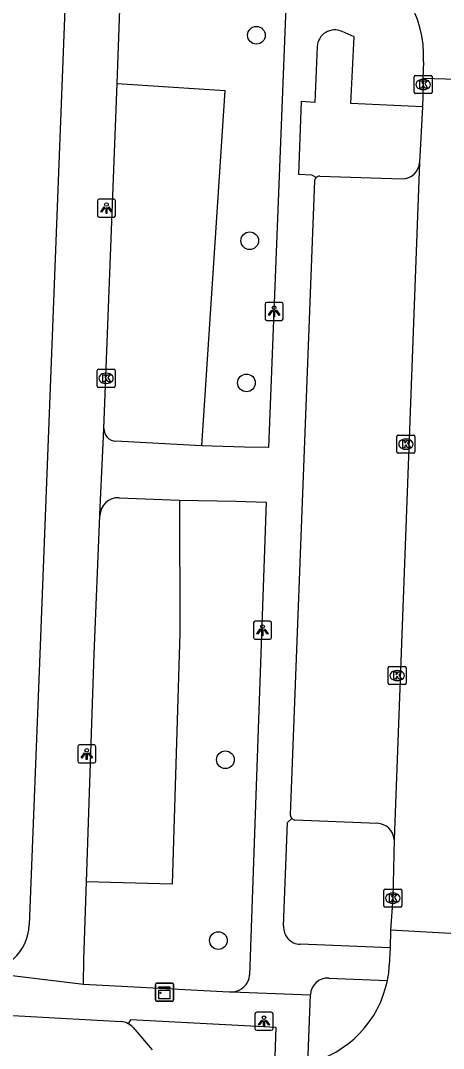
# Model space of a CAD drawing. Extents: x 161355 to 162026, y 386504 to 387459.
# Drawn here: x 161496.8 to 161520.2, y 387228.2 to 387285 of the extents above; entities that cross this region are included whole.
import ezdxf

# ---------------------------------------------------------------- set-up
doc = ezdxf.new("R2010")
doc.units = 0
for name, color, linetype in [('IMGEO_Boom', 7, 'Continuous'), ('IMGEO_Groenvoorziening', 7, 'Continuous'), ('IMGEO_Kast', 7, 'Continuous'), ('IMGEO_Kolk', 7, 'Continuous'), ('IMGEO_Lichtpunt', 7, 'Continuous'), ('IMGEO_Parkeervlak_open', 7, 'Continuous'), ('IMGEO_Rijbaan_lokaal_open', 7, 'Continuous'), ('IMGEO_Voetpad_gesloten', 7, 'Continuous'), ('IMGEO_Voetpad_open', 7, 'Continuous')]:
    doc.layers.add(name, color=color, linetype=linetype)

msp = doc.modelspace()

# ---------------------------------------------------------------- linework, layer by layer
at = {"layer": 'IMGEO_Boom'}
for centre in [(161509.884, 387284.205), (161509.515, 387272.852), (161509.335, 387264.995), (161508.168, 387244.164), (161507.782, 387234.172)]:
    msp.add_circle(centre, 0.489, dxfattribs=at)
at = {"layer": 'IMGEO_Groenvoorziening'}
for points in [[(161502.183, 387281.538), (161508.139, 387281.154), (161506.851, 387261.51)], [(161505.63, 387258.506), (161505.652, 387251.156), (161505.234, 387237.286), (161500.49, 387237.41)]]:
    msp.add_lwpolyline(points, dxfattribs=at)
at = {"layer": 'IMGEO_Kast'}
for p, q in [((161504.302, 387230.893), (161504.302, 387231.734)), ((161504.302, 387231.734), (161504.302, 387230.893)), ((161504.377, 387231.818), (161505.218, 387231.818)), ((161505.218, 387231.818), (161504.377, 387231.818)), ((161505.302, 387231.743), (161505.302, 387230.902)), ((161505.302, 387230.902), (161505.302, 387231.743)), ((161505.227, 387230.818), (161504.386, 387230.818)), ((161504.386, 387230.818), (161505.227, 387230.818))]:
    msp.add_line(p, q, dxfattribs=at)
for points in [[(161504.497, 387231.608), (161505.097, 387231.608), (161505.097, 387231.523), (161504.497, 387231.523), (161504.497, 387231.608)], [(161504.497, 387231.433), (161505.097, 387231.433), (161505.097, 387230.944), (161504.497, 387230.944), (161504.497, 387231.433)]]:
    msp.add_lwpolyline(points, dxfattribs=at)
msp.add_circle((161504.581, 387231.282), 0.0377, dxfattribs=at)
for centre, start, end in [((161504.38, 387231.74), 92.4484, 184.2845), ((161504.38, 387231.74), 92.4484, 184.2845), ((161505.224, 387231.74), 2.4484, 94.2845), ((161505.224, 387231.74), 2.4484, 94.2845), ((161504.38, 387230.896), 182.4484, 274.2845), ((161504.38, 387230.896), 182.4484, 274.2845), ((161505.224, 387230.896), 272.4484, 4.2845), ((161505.224, 387230.896), 272.4484, 4.2845)]:
    msp.add_arc(centre, 0.0779, start, end, dxfattribs=at)
at = {"layer": 'IMGEO_Kolk'}
for p, q in [((161518.607, 387281.059), (161518.607, 387281.911)), ((161518.682, 387281.985), (161519.534, 387281.985)), ((161519.095, 387281.765), (161519.12, 387281.765)), ((161519.608, 387281.911), (161519.608, 387281.059)), ((161519.118, 387281.205), (161519.093, 387281.205)), ((161519.534, 387280.985), (161518.682, 387280.985)), ((161501.069, 387264.82), (161501.069, 387265.672)), ((161501.144, 387265.746), (161501.996, 387265.746)), ((161502.07, 387265.672), (161502.07, 387264.82)), ((161501.557, 387265.526), (161501.582, 387265.526)), ((161501.996, 387264.746), (161501.144, 387264.746)), ((161501.58, 387264.966), (161501.555, 387264.966)), ((161517.654, 387261.181), (161517.654, 387262.033)), ((161517.729, 387262.107), (161518.581, 387262.107)), ((161518.142, 387261.887), (161518.167, 387261.887)), ((161518.655, 387262.033), (161518.655, 387261.181)), ((161518.165, 387261.327), (161518.14, 387261.327)), ((161518.581, 387261.107), (161517.729, 387261.107)), ((161517.168, 387248.39), (161517.168, 387249.242)), ((161517.243, 387249.316), (161518.095, 387249.316)), ((161518.169, 387249.242), (161518.169, 387248.39)), ((161517.656, 387249.096), (161517.681, 387249.096)), ((161518.095, 387248.316), (161517.243, 387248.316)), ((161517.679, 387248.536), (161517.654, 387248.536)), ((161516.93, 387236.086), (161516.93, 387236.938)), ((161517.005, 387237.012), (161517.857, 387237.012)), ((161517.418, 387236.792), (161517.443, 387236.792)), ((161517.931, 387236.938), (161517.931, 387236.086)), ((161517.441, 387236.232), (161517.416, 387236.232)), ((161517.857, 387236.012), (161517.005, 387236.012))]:
    msp.add_line(p, q, dxfattribs=at)
for points in [[(161518.607, 387281.059), (161518.607, 387281.911)], [(161518.682, 387281.985), (161519.534, 387281.985)], [(161518.928, 387281.685), (161519.051, 387281.685), (161519.051, 387281.534), (161519.181, 387281.685), (161519.345, 387281.685), (161519.199, 387281.534), (161519.352, 387281.285), (161519.2, 387281.285), (161519.115, 387281.449), (161519.051, 387281.382), (161519.051, 387281.285), (161518.928, 387281.285), (161518.928, 387281.685)], [(161519.608, 387281.911), (161519.608, 387281.059)], [(161519.534, 387280.985), (161518.682, 387280.985)], [(161501.069, 387264.82), (161501.069, 387265.672)], [(161501.144, 387265.746), (161501.996, 387265.746)], [(161502.07, 387265.672), (161502.07, 387264.82)], [(161501.39, 387265.446), (161501.513, 387265.446), (161501.513, 387265.295), (161501.643, 387265.446), (161501.807, 387265.446), (161501.661, 387265.295), (161501.814, 387265.046), (161501.662, 387265.046), (161501.577, 387265.21), (161501.513, 387265.143), (161501.513, 387265.046), (161501.39, 387265.046), (161501.39, 387265.446)], [(161501.996, 387264.746), (161501.144, 387264.746)], [(161517.654, 387261.181), (161517.654, 387262.033)], [(161517.729, 387262.107), (161518.581, 387262.107)], [(161517.975, 387261.807), (161518.098, 387261.807), (161518.098, 387261.656), (161518.228, 387261.807), (161518.392, 387261.807), (161518.246, 387261.656), (161518.399, 387261.407), (161518.247, 387261.407), (161518.162, 387261.571), (161518.098, 387261.504), (161518.098, 387261.407), (161517.975, 387261.407), (161517.975, 387261.807)], [(161518.655, 387262.033), (161518.655, 387261.181)], [(161518.581, 387261.107), (161517.729, 387261.107)], [(161517.168, 387248.39), (161517.168, 387249.242)], [(161517.243, 387249.316), (161518.095, 387249.316)], [(161518.169, 387249.242), (161518.169, 387248.39)], [(161517.489, 387249.016), (161517.612, 387249.016), (161517.612, 387248.865), (161517.742, 387249.016), (161517.906, 387249.016), (161517.76, 387248.865), (161517.913, 387248.616), (161517.761, 387248.616), (161517.676, 387248.78), (161517.612, 387248.713), (161517.612, 387248.616), (161517.489, 387248.616), (161517.489, 387249.016)], [(161518.095, 387248.316), (161517.243, 387248.316)], [(161516.93, 387236.086), (161516.93, 387236.938)], [(161517.005, 387237.012), (161517.857, 387237.012)], [(161517.251, 387236.712), (161517.374, 387236.712), (161517.374, 387236.561), (161517.504, 387236.712), (161517.668, 387236.712), (161517.522, 387236.561), (161517.675, 387236.312), (161517.523, 387236.312), (161517.438, 387236.476), (161517.374, 387236.409), (161517.374, 387236.312), (161517.251, 387236.312), (161517.251, 387236.712)], [(161517.931, 387236.938), (161517.931, 387236.086)], [(161517.857, 387236.012), (161517.005, 387236.012)]]:
    msp.add_lwpolyline(points, dxfattribs=at)
for centre, start, end in [((161518.684, 387281.909), 91.552, 178.448), ((161518.684, 387281.909), 91.552, 178.448), ((161519.532, 387281.909), 1.552, 88.448), ((161519.532, 387281.909), 1.552, 88.448), ((161518.684, 387281.061), 181.552, 268.448), ((161518.684, 387281.061), 181.552, 268.448), ((161519.532, 387281.061), 271.552, 358.448), ((161519.532, 387281.061), 271.552, 358.448), ((161501.146, 387265.67), 91.552, 178.448), ((161501.146, 387265.67), 91.552, 178.448), ((161501.994, 387265.67), 1.552, 88.448), ((161501.994, 387265.67), 1.552, 88.448), ((161501.146, 387264.822), 181.552, 268.448), ((161501.146, 387264.822), 181.552, 268.448), ((161501.994, 387264.822), 271.552, 358.448), ((161501.994, 387264.822), 271.552, 358.448), ((161517.731, 387262.031), 91.552, 178.448), ((161517.731, 387262.031), 91.552, 178.448), ((161518.579, 387262.031), 1.552, 88.448), ((161518.579, 387262.031), 1.552, 88.448), ((161517.731, 387261.183), 181.552, 268.448), ((161517.731, 387261.183), 181.552, 268.448), ((161518.579, 387261.183), 271.552, 358.448), ((161518.579, 387261.183), 271.552, 358.448), ((161517.245, 387249.24), 91.552, 178.448), ((161517.245, 387249.24), 91.552, 178.448), ((161518.093, 387249.24), 1.552, 88.448), ((161518.093, 387249.24), 1.552, 88.448), ((161517.245, 387248.392), 181.552, 268.448), ((161517.245, 387248.392), 181.552, 268.448), ((161518.093, 387248.392), 271.552, 358.448), ((161518.093, 387248.392), 271.552, 358.448), ((161517.007, 387236.936), 91.552, 178.448), ((161517.007, 387236.936), 91.552, 178.448), ((161517.855, 387236.936), 1.552, 88.448), ((161517.855, 387236.936), 1.552, 88.448), ((161517.007, 387236.088), 181.552, 268.448), ((161517.007, 387236.088), 181.552, 268.448), ((161517.855, 387236.088), 271.552, 358.448), ((161517.855, 387236.088), 271.552, 358.448)]:
    msp.add_arc(centre, 0.0765, start, end, dxfattribs=at)
for centre, major_axis, ratio, start_param, end_param in [((161519.094, 387281.485), (-0.387, 0.002), 0.722429, 4.712389, 7.853982), ((161519.119, 387281.485), (-0.39, 0.002), 0.717154, 1.570796, 4.712389), ((161501.556, 387265.246), (-0.387, 0.002), 0.722429, 4.712389, 7.853982), ((161501.581, 387265.246), (-0.39, 0.002), 0.717154, 1.570796, 4.712389), ((161518.141, 387261.607), (-0.387, 0.002), 0.722429, 4.712389, 7.853982), ((161518.166, 387261.607), (-0.39, 0.002), 0.717154, 1.570796, 4.712389), ((161517.655, 387248.816), (-0.387, 0.002), 0.722429, 4.712389, 7.853982), ((161517.68, 387248.816), (-0.39, 0.002), 0.717154, 1.570796, 4.712389), ((161517.417, 387236.512), (-0.387, 0.002), 0.722429, 4.712389, 7.853982), ((161517.442, 387236.512), (-0.39, 0.002), 0.717154, 1.570796, 4.712389)]:
    msp.add_ellipse(centre, major_axis=major_axis, ratio=ratio, start_param=start_param, end_param=end_param, dxfattribs=at)
at = {"layer": 'IMGEO_Lichtpunt'}
for p, q in [((161501.091, 387275.055), (161501.091, 387274.248)), ((161501.091, 387275.055), (161501.091, 387274.248)), ((161501.993, 387275.15), (161501.185, 387275.15)), ((161501.993, 387275.15), (161501.185, 387275.15)), ((161502.087, 387274.248), (161502.087, 387275.055)), ((161502.087, 387274.248), (161502.087, 387275.055)), ((161501.185, 387274.154), (161501.993, 387274.154)), ((161501.185, 387274.154), (161501.993, 387274.154)), ((161510.364, 387269.35), (161510.364, 387268.543)), ((161510.364, 387269.35), (161510.364, 387268.543)), ((161511.266, 387269.445), (161510.458, 387269.445)), ((161511.266, 387269.445), (161510.458, 387269.445)), ((161511.36, 387268.543), (161511.36, 387269.35)), ((161511.36, 387268.543), (161511.36, 387269.35)), ((161510.458, 387268.449), (161511.266, 387268.449)), ((161510.458, 387268.449), (161511.266, 387268.449)), ((161509.726, 387251.728), (161509.726, 387250.921)), ((161509.726, 387251.728), (161509.726, 387250.921)), ((161510.628, 387251.823), (161509.82, 387251.823)), ((161510.628, 387251.823), (161509.82, 387251.823)), ((161510.722, 387250.921), (161510.722, 387251.728)), ((161510.722, 387250.921), (161510.722, 387251.728)), ((161509.82, 387250.827), (161510.628, 387250.827)), ((161509.82, 387250.827), (161510.628, 387250.827)), ((161500.002, 387244.887), (161500.002, 387244.08)), ((161500.002, 387244.887), (161500.002, 387244.08)), ((161500.904, 387244.982), (161500.096, 387244.982)), ((161500.904, 387244.982), (161500.096, 387244.982)), ((161500.998, 387244.08), (161500.998, 387244.887)), ((161500.998, 387244.08), (161500.998, 387244.887)), ((161500.096, 387243.986), (161500.904, 387243.986)), ((161500.096, 387243.986), (161500.904, 387243.986)), ((161509.807, 387230.114), (161509.807, 387229.307)), ((161509.807, 387230.114), (161509.807, 387229.307)), ((161510.709, 387230.209), (161509.901, 387230.209)), ((161510.709, 387230.209), (161509.901, 387230.209)), ((161510.803, 387229.307), (161510.803, 387230.114)), ((161510.803, 387229.307), (161510.803, 387230.114)), ((161509.901, 387229.213), (161510.709, 387229.213)), ((161509.901, 387229.213), (161510.709, 387229.213))]:
    msp.add_line(p, q, dxfattribs=at)
for points in [[(161501.465, 387274.719), (161501.504, 387274.691), (161501.316, 387274.429), (161501.278, 387274.456), (161501.465, 387274.719)], [(161501.567, 387274.671), (161501.614, 387274.671), (161501.614, 387274.349), (161501.567, 387274.349), (161501.567, 387274.671)], [(161501.677, 387274.691), (161501.715, 387274.718), (161501.902, 387274.456), (161501.863, 387274.428), (161501.677, 387274.691)], [(161510.738, 387269.014), (161510.777, 387268.986), (161510.589, 387268.724), (161510.551, 387268.751), (161510.738, 387269.014)], [(161510.84, 387268.966), (161510.887, 387268.966), (161510.887, 387268.644), (161510.84, 387268.644), (161510.84, 387268.966)], [(161510.95, 387268.986), (161510.988, 387269.013), (161511.175, 387268.751), (161511.136, 387268.723), (161510.95, 387268.986)], [(161510.1, 387251.392), (161510.139, 387251.364), (161509.951, 387251.102), (161509.913, 387251.129), (161510.1, 387251.392)], [(161510.202, 387251.344), (161510.249, 387251.344), (161510.249, 387251.022), (161510.202, 387251.022), (161510.202, 387251.344)], [(161510.312, 387251.364), (161510.35, 387251.391), (161510.537, 387251.129), (161510.498, 387251.101), (161510.312, 387251.364)], [(161500.376, 387244.551), (161500.415, 387244.523), (161500.227, 387244.261), (161500.189, 387244.288), (161500.376, 387244.551)], [(161500.478, 387244.503), (161500.525, 387244.503), (161500.525, 387244.181), (161500.478, 387244.181), (161500.478, 387244.503)], [(161500.588, 387244.523), (161500.626, 387244.55), (161500.813, 387244.288), (161500.774, 387244.26), (161500.588, 387244.523)], [(161510.181, 387229.778), (161510.22, 387229.75), (161510.032, 387229.488), (161509.994, 387229.515), (161510.181, 387229.778)], [(161510.283, 387229.73), (161510.33, 387229.73), (161510.33, 387229.408), (161510.283, 387229.408), (161510.283, 387229.73)], [(161510.393, 387229.75), (161510.431, 387229.777), (161510.618, 387229.515), (161510.579, 387229.487), (161510.393, 387229.75)]]:
    msp.add_lwpolyline(points, dxfattribs=at)
for centre in [(161501.59, 387274.853), (161510.863, 387269.148), (161510.225, 387251.526), (161500.501, 387244.685), (161510.306, 387229.912)]:
    msp.add_circle(centre, 0.0994, dxfattribs=at)
for centre, start, end in [((161501.185, 387275.055), 90, 180), ((161501.185, 387275.055), 90, 180), ((161501.993, 387275.055), 0, 90), ((161501.993, 387275.055), 0, 90), ((161501.185, 387274.248), 180, 270), ((161501.185, 387274.248), 180, 270), ((161501.993, 387274.248), 270, 0), ((161501.993, 387274.248), 270, 360), ((161510.458, 387269.35), 90, 180), ((161510.458, 387269.35), 90, 180), ((161511.266, 387269.35), 0, 90), ((161511.266, 387269.35), 0, 90), ((161510.458, 387268.543), 180, 270), ((161510.458, 387268.543), 180, 270), ((161511.266, 387268.543), 270, 0), ((161511.266, 387268.543), 270, 360), ((161509.82, 387251.728), 90, 180), ((161509.82, 387251.728), 90, 180), ((161510.628, 387251.728), 0, 90), ((161510.628, 387251.728), 0, 90), ((161509.82, 387250.921), 180, 270), ((161509.82, 387250.921), 180, 270), ((161510.628, 387250.921), 270, 0), ((161510.628, 387250.921), 270, 360), ((161500.096, 387244.887), 90, 180), ((161500.096, 387244.887), 90, 180), ((161500.904, 387244.887), 0, 90), ((161500.904, 387244.887), 0, 90), ((161500.096, 387244.08), 180, 270), ((161500.096, 387244.08), 180, 270), ((161500.904, 387244.08), 270, 0), ((161500.904, 387244.08), 270, 360), ((161509.901, 387230.114), 90, 180), ((161509.901, 387230.114), 90, 180), ((161510.709, 387230.114), 0, 90), ((161510.709, 387230.114), 0, 90), ((161509.901, 387229.307), 180, 270), ((161509.901, 387229.307), 180, 270), ((161510.709, 387229.307), 270, 0), ((161510.709, 387229.307), 270, 360)]:
    msp.add_arc(centre, 0.0946, start, end, dxfattribs=at)
at = {"layer": 'IMGEO_Parkeervlak_open'}
for points in [[(161513.384, 387276.421), (161517.954, 387276.276)], [(161512.015, 387240.843), (161516.575, 387240.658)], [(161503.071, 387229.366), (161504.114, 387228.136)]]:
    msp.add_lwpolyline(points, dxfattribs=at)
for centre, radius, start, end in [((161517.955, 387277.23), 0.954, 269.9395, 356.6565), ((161513.408, 387276.105), 0.317, 94.2784, 130.5135), ((161512.046, 387241.131), 0.289, 227.2932, 263.8189), ((161516.524, 387239.679), 0.98, 4.6665, 87.0287), ((161502.224, 387228.514), 1.202, 45.1593, 61.5035)]:
    msp.add_arc(centre, radius, start, end, dxfattribs=at)
at = {"layer": 'IMGEO_Rijbaan_lokaal_open'}
for points in [[(161519.12, 387282.742), (161519.081, 387281.84)], [(161519.081, 387281.84), (161519.108, 387281.485), (161519.071, 387280.259)], [(161519.081, 387281.84), (161524.09, 387281.693)], [(161519.071, 387280.259), (161518.907, 387277.174)], [(161518.907, 387277.174), (161517.501, 387239.759)], [(161517.501, 387239.759), (161517.431, 387236.512), (161517.296, 387234.737)], [(161517.296, 387234.737), (161517.285, 387233.777)], [(161522.278, 387234.465), (161517.296, 387234.737)], [(161517.285, 387233.777), (161517.231, 387232.808)]]:
    msp.add_lwpolyline(points, dxfattribs=at)
for centre, radius, start, end in [((161513.333, 387283.121), 5.799, 356.2497, 70.8228), ((161513.062, 387232.857), 4.169, 347.6627, 359.3284), ((161511.286, 387233.178), 5.973, 283.8586, 348.2917)]:
    msp.add_arc(centre, radius, start, end, dxfattribs=at)
at = {"layer": 'IMGEO_Voetpad_gesloten'}
for points in [[(161511.517, 387285.774), (161510.857, 387268.947), (161510.562, 387261.423), (161509.227, 387261.44), (161506.851, 387261.51)], [(161519.071, 387280.259), (161515.103, 387280.439), (161515.298, 387284.127), (161514.623, 387284.416)], [(161513.24, 387283.594), (161513.118, 387280.489), (161512.367, 387280.538), (161512.209, 387276.529), (161512.931, 387276.499), (161513.202, 387276.346)], [(161513.105, 387276.187), (161511.756, 387241.118)], [(161501.224, 387257.664), (161501.221, 387257.726), (161501.445, 387262.435), (161501.45, 387262.482)], [(161506.851, 387261.51), (161502.114, 387261.766)], [(161502.291, 387258.647), (161505.63, 387258.506)], [(161505.63, 387258.506), (161508.746, 387258.462), (161510.425, 387258.408), (161509.511, 387232.255)], [(161511.391, 387234.983), (161511.611, 387240.695), (161511.85, 387240.918)], [(161517.285, 387233.777), (161512.304, 387233.965)], [(161513.891, 387232.095), (161517.135, 387231.966)], [(161508.53, 387231.329), (161512.867, 387231.177)]]:
    msp.add_lwpolyline(points, dxfattribs=at)
for centre, radius, start, end in [((161514.22, 387283.519), 0.983, 65.8053, 175.6458), ((161513.401, 387276.115), 0.305, 130.8216, 166.4068), ((161502.141, 387262.457), 0.692, 177.9551, 267.729), ((161502.252, 387257.619), 1.029, 87.8008, 177.5064), ((161512.045, 387241.132), 0.289, 182.7232, 227.6239), ((161512.328, 387234.905), 0.94, 175.2383, 268.5368), ((161508.493, 387232.351), 1.023, 272.095, 354.601), ((161513.844, 387231.118), 0.978, 87.224, 176.5274)]:
    msp.add_arc(centre, radius, start, end, dxfattribs=at)
at = {"layer": 'IMGEO_Voetpad_open'}
for points in [[(161499.423, 387289), (161497.904, 387250), (161497.321, 387235.037)], [(161502.183, 387281.538), (161502.431, 387288.21)], [(161501.45, 387262.482), (161502.183, 387281.538)], [(161500.49, 387237.41), (161500.918, 387250), (161501.224, 387257.664)], [(161500.314, 387231.769), (161500.348, 387233.12), (161500.49, 387237.41)], [(161494.492, 387232.461), (161494.526, 387232.455), (161500.314, 387231.769)], [(161500.314, 387231.769), (161508.384, 387231.334), (161508.53, 387231.329)], [(161512.867, 387231.177), (161512.717, 387227.379)], [(161486.396, 387230.587), (161502.403, 387229.7)], [(161510.899, 387227.235), (161510.985, 387229.358), (161502.914, 387229.793), (161502.797, 387229.57)]]:
    msp.add_lwpolyline(points, dxfattribs=at)
for centre, radius, start, end in [((161494.64, 387235.14), 2.683, 266.8463, 357.7937), ((161502.229, 387228.51), 1.203, 61.8084, 81.6711)]:
    msp.add_arc(centre, radius, start, end, dxfattribs=at)

doc.saveas('drawing.dxf')
